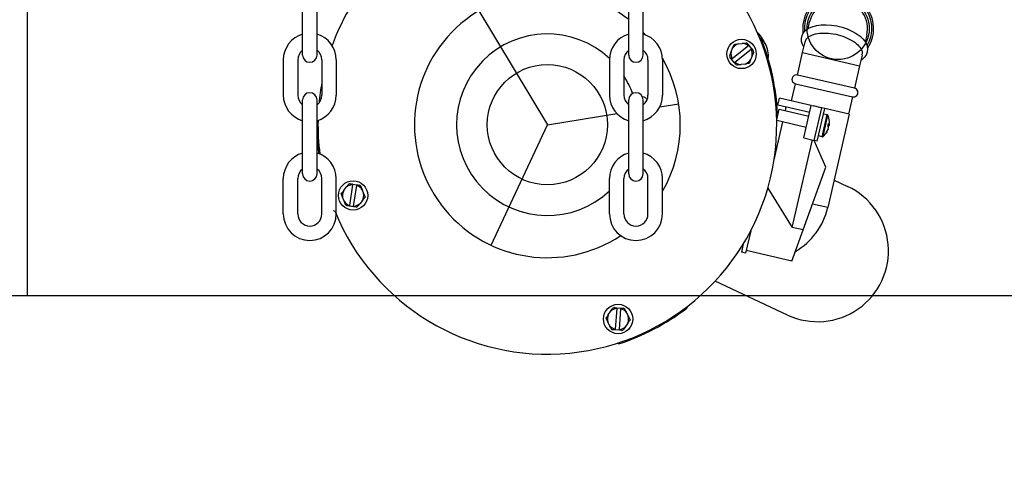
# Model space of a CAD drawing. Header units: inches. Extents: x 170 to 284, y 215 to 248.
# Tile 660 of 1056: x 211.523 to 211.991, y 243.952 to 244.164. Entities that reach past the tile are written whole.
import ezdxf

# ---------------------------------------------------------------- set-up
doc = ezdxf.new("R2010")
doc.units = ezdxf.units.IN
doc.header["$LTSCALE"] = 0.25
doc.header["$MEASUREMENT"] = 0
doc.layers.add('ANNOTATIONS', color=1, linetype='Continuous')
doc.layers.add('LH FRONT OF HOOD', color=7, linetype='Continuous')
doc.styles.add('ARIAL', font='arial.ttf', dxfattribs={"height": 0.09375})
doc.dimstyles.new('STANDARD$0', dxfattribs={"dimtxt": 0.09375, "dimasz": 0.09375, "dimexe": 0.03125, "dimexo": 0.046875, "dimgap": 0.09, "dimtad": 0, "dimtih": 1, "dimtoh": 1, "dimdec": 4, "dimzin": 0, "dimdsep": 46, "dimtxsty": 'ARIAL', "dimcen": 0.09, "dimadec": 0, "dimazin": 0, "dimtfac": 1, "dimtdec": 4, "dimtofl": 0, "dimtmove": 0, "dimatfit": 1, "dimfxl": 1, "dimtolj": 1, "dimtzin": 0, "dimarcsym": 0})

# ---------------------------------------------------------------- blocks, each defined once
blk = doc.blocks.new('*D41')
at = {"layer": 'ANNOTATIONS', "color": 0, "lineweight": -2, "transparency": 16777216}
for p, q in [((211.573486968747, 244.9262927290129), (212.9080140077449, 244.9262927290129)), ((212.8767640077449, 244.8325427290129), (212.8767640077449, 242.5705891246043)), ((212.8767640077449, 239.8737753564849), (212.8767640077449, 242.1357289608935)), ((212.4115944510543, 239.7800253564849), (212.9080140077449, 239.7800253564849))]:
    blk.add_line(p, q, dxfattribs=at)
at = {"layer": 'ANNOTATIONS', "color": 0, "transparency": 16777216}
for points in [[(212.8611390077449, 244.8325427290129), (212.8923890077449, 244.8325427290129), (212.8767640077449, 244.9262927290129)], [(212.8611390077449, 239.8737753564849), (212.8923890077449, 239.8737753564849), (212.8767640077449, 239.7800253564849)]]:
    blk.add_solid(points, dxfattribs=at)
at = {"layer": 'defpoints', "color": 0, "transparency": 16777216}
for p in [(211.526611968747, 244.9262927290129), (212.3647194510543, 239.7800253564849), (212.8767640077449, 239.7800253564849)]:
    blk.add_point(p, dxfattribs=at)
at = {"layer": 'ANNOTATIONS', "color": 0, "transparency": 16777216, "insert": (212.876764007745, 242.3531590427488), "char_height": 0.09375, "attachment_point": 5, "style": 'ARIAL'}
blk.add_mtext('\\A1;TOTAL\\PHEIGHT', dxfattribs=at)

msp = doc.modelspace()

# ---------------------------------------------------------------- hatches: boundary and pattern name
at = {"layer": 'LH FRONT OF HOOD'}
h = msp.add_hatch(dxfattribs=at)
h.set_pattern_fill('ANSI31', color=256, scale=0.34241245, angle=2.8e-322, style=0)
h.set_pattern_definition([(45, (200.7896657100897, 238.187647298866), (-0.03026527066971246, 0.03026527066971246), [])])
edge = h.paths.add_edge_path(flags=0)
edge.add_arc((211.0763061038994, 244.0798696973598), 0.021400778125, 89.9999999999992, 390.52248781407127, ccw=False)
edge.add_line((211.0763061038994, 244.1012704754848), (211.1490687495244, 244.1012704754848))
edge.add_arc((211.1490687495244, 244.5121654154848), 0.4108949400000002, 270, 450.0000000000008)
edge.add_line((211.1490687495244, 244.9230603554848), (210.6654111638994, 244.9230603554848))
edge.add_arc((210.6654111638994, 244.9273405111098), 0.004280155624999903, 180.0000000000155, 269.9999999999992, ccw=False)
edge.add_line((210.6611310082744, 244.9273405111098), (210.6611310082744, 244.9701420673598))
edge.add_arc((210.6654111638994, 244.9701420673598), 0.004280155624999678, 360, 540, ccw=False)
edge.add_line((210.6696913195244, 244.9701420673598), (210.6696913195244, 244.9273405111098))
edge.add_line((210.6696913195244, 244.9273405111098), (210.6664589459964, 244.9273405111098))
edge.add_line((210.6664589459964, 244.9273405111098), (210.6664589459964, 244.9701420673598))
edge.add_arc((210.6654111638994, 244.9701420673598), 0.001047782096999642, 360, 540.0000000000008)
edge.add_line((210.6643633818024, 244.9701420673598), (210.6643633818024, 244.9273405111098))
edge.add_arc((210.6654111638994, 244.9273405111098), 0.001047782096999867, 180, 270)
edge.add_line((210.6654111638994, 244.9262927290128), (211.1490687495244, 244.9262927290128))
edge.add_arc((211.1490687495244, 244.5121654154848), 0.4141273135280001, 269.9999999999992, 450, ccw=False)
edge.add_line((211.1490687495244, 244.0980381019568), (211.0763061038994, 244.0980381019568))
edge.add_arc((211.0763061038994, 244.0798696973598), 0.018168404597, 450.0000000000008, 750.5224878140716)
edge.add_arc((211.0910543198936, 244.08856485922), 0.001047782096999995, 390.5224878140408, 495.0000000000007)
edge.add_line((211.0903134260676, 244.089305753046), (211.0816182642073, 244.0806105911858))
edge.add_line((211.0816182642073, 244.0806105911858), (211.0793326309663, 244.0828962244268))
edge.add_line((211.0793326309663, 244.0828962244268), (211.0880277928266, 244.091591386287))
edge.add_arc((211.0910543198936, 244.08856485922), 0.004280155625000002, 390.522487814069, 495.0000000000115, ccw=False)
h = msp.add_hatch(dxfattribs=at)
h.set_pattern_fill('ANSI31', color=256, scale=0.34241245, style=0)
h.set_pattern_definition([(45, (200.7563139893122, 238.187647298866), (-0.03026527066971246, 0.03026527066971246), [])])
edge = h.paths.add_edge_path(flags=0)
edge.add_line((211.1157170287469, 244.9187801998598), (210.7733045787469, 244.9187801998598))
edge.add_line((210.7733045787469, 244.9187801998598), (210.7733045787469, 244.9230603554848))
edge.add_line((210.7733045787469, 244.9230603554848), (211.1157170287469, 244.9230603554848))
edge.add_arc((211.1157170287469, 244.5121654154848), 0.4108949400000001, 269.9999999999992, 450, ccw=False)
edge.add_line((211.1157170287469, 244.1012704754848), (211.0429543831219, 244.1012704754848))
edge.add_line((211.0429543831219, 244.1012704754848), (211.0429543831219, 244.1055506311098))
edge.add_line((211.0429543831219, 244.1055506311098), (211.1157170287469, 244.1055506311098))
edge.add_arc((211.1157170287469, 244.5121654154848), 0.406614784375, 270, 450.0000000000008)

# ---------------------------------------------------------------- linework, layer by layer
at = {"layer": 'ANNOTATIONS'}
msp.add_line((211.3265710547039, 244.0327879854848), (212.2641700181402, 244.0327879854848), dxfattribs=at)
at = {"layer": 'LH FRONT OF HOOD'}
for p, q in [((211.5266119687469, 244.0327879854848), (211.5266119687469, 244.460524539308)), ((211.6575194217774, 244.1471743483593), (211.6575194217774, 244.1823194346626)), ((211.6644139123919, 244.1471743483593), (211.6644139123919, 244.1823194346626)), ((211.8126788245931, 244.1471743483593), (211.8126788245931, 244.1823194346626)), ((211.8195733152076, 244.1471743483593), (211.8195733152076, 244.1823194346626)), ((211.741396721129, 244.1682569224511), (211.7739696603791, 244.1140464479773)), ((211.8979937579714, 244.1597025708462), (211.8987303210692, 244.1628929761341)), ((211.8646931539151, 244.1524508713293), (211.8666108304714, 244.1527283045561)), ((211.8666108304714, 244.1527283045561), (211.8684895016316, 244.1530000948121)), ((211.8666108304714, 244.1527283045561), (211.8684895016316, 244.1530000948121)), ((211.8749714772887, 244.1553387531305), (211.8756450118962, 244.155024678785)), ((211.8775548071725, 244.1526685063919), (211.8757765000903, 244.1556778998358)), ((211.8953625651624, 244.1483056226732), (211.8965469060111, 244.1534355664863)), ((211.9258741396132, 244.1566263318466), (211.9251498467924, 244.1534890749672)), ((211.8613919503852, 244.1486167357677), (211.8621105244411, 244.1504162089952)), ((211.8696308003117, 244.1515375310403), (211.861842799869, 244.1454019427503)), ((211.8621105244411, 244.1504162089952), (211.8628144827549, 244.1521790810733)), ((211.8621105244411, 244.1504162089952), (211.8628144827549, 244.1521790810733)), ((211.8630952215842, 244.1438122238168), (211.8708832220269, 244.1499478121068)), ((211.8698766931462, 244.1517312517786), (211.8711291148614, 244.1501415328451)), ((211.8929018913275, 244.1376472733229), (211.8953625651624, 244.1483056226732)), ((211.8953625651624, 244.1483056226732), (211.9225063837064, 244.1420389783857)), ((211.6483547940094, 244.1449042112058), (211.6483547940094, 244.1280883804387)), ((211.6552492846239, 244.1449042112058), (211.6552492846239, 244.1280883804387)), ((211.6666840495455, 244.1449042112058), (211.6666840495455, 244.1280883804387)), ((211.67357854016, 244.1449042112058), (211.67357854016, 244.1280883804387)), ((211.803514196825, 244.1449042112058), (211.803514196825, 244.1280883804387)), ((211.8104086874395, 244.1449042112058), (211.8104086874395, 244.1280883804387)), ((211.8218434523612, 244.1449042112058), (211.8218434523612, 244.1280883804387)), ((211.8287379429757, 244.1449042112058), (211.8287379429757, 244.1280883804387)), ((211.8628493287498, 244.1436185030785), (211.8615969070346, 244.1452082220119)), ((211.8706154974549, 244.1449335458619), (211.869911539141, 244.1431706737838)), ((211.8706154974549, 244.1449335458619), (211.869911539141, 244.1431706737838)), ((211.8713340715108, 244.1467330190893), (211.8706154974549, 244.1449335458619)), ((211.9236900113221, 244.1471658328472), (211.9225063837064, 244.1420389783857)), ((211.8661151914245, 244.142621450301), (211.8642365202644, 244.1423496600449)), ((211.8661151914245, 244.142621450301), (211.8642365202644, 244.1423496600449)), ((211.8680328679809, 244.1428988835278), (211.8661151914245, 244.142621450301)), ((211.9225063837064, 244.1420389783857), (211.9200457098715, 244.1313806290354)), ((211.9200457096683, 244.1313806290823), (211.8929018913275, 244.1376472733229)), ((211.8900664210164, 244.1253655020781), (211.8919534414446, 244.1335390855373)), ((211.8919534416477, 244.1335390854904), (211.9190972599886, 244.1272724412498)), ((211.6575194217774, 244.0906731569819), (211.6575194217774, 244.1258182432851)), ((211.6644139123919, 244.0906731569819), (211.6644139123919, 244.1258182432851)), ((211.8126788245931, 244.0906731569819), (211.8126788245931, 244.1258182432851)), ((211.8195733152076, 244.0906731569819), (211.8195733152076, 244.1258182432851)), ((211.8836532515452, 244.1233843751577), (211.8844120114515, 244.1266709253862)), ((211.8995301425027, 244.1231806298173), (211.8844120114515, 244.1266709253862)), ((211.9190972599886, 244.1272724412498), (211.9172102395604, 244.1190988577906)), ((211.8274397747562, 244.1225152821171), (211.8364347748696, 244.1239399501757)), ((211.8830623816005, 244.1163267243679), (211.8842370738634, 244.1214148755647)), ((211.8987713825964, 244.1198940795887), (211.8836532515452, 244.1233843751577)), ((211.8842370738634, 244.1214148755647), (211.8983692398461, 244.1181522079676)), ((211.8871949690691, 244.1207319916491), (211.8875971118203, 244.1224738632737)), ((211.8959639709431, 244.1077338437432), (211.8995301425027, 244.1231806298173)), ((211.8995301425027, 244.1231806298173), (211.9005695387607, 244.1229406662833)), ((211.9036374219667, 244.122228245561), (211.9005695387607, 244.1229406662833)), ((211.9036383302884, 244.1222321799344), (211.9005695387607, 244.1229406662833)), ((211.9008937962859, 244.1065957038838), (211.9044590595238, 244.1220385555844)), ((211.9023727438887, 244.1062542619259), (211.9059389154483, 244.121701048)), ((211.9036374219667, 244.122228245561), (211.9036383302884, 244.1222321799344)), ((211.9044590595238, 244.1220385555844), (211.9036374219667, 244.122228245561)), ((211.9044599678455, 244.1220424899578), (211.9036383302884, 244.1222321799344)), ((211.9044591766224, 244.122039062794), (211.9044599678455, 244.1220424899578)), ((211.9059389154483, 244.121701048), (211.9044599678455, 244.1220424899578)), ((211.9176061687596, 244.1190074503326), (211.9059389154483, 244.121701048)), ((211.7739696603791, 244.1140464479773), (211.8070882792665, 244.1192919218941)), ((211.881810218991, 244.0974080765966), (211.8859506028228, 244.1153420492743)), ((211.8834616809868, 244.119393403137), (211.882999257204, 244.1184017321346)), ((211.8971248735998, 244.1127622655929), (211.8830685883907, 244.116007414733)), ((211.9046539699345, 244.1082892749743), (211.9070971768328, 244.1188719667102)), ((211.9050986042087, 244.1083994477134), (211.9074485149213, 244.1185780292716)), ((211.9053774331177, 244.1192690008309), (211.9070971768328, 244.1188719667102)), ((211.9176061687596, 244.1190074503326), (211.9073629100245, 244.0746390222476)), ((211.7472416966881, 244.0567281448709), (211.7739696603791, 244.1140464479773)), ((211.9079919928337, 244.1135879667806), (211.9075016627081, 244.1136695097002)), ((211.9075832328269, 244.1139964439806), (211.9080727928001, 244.1139379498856)), ((211.9076594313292, 244.1123082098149), (211.907693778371, 244.1122962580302)), ((211.6644776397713, 244.1086994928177), (211.6649400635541, 244.1096911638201)), ((211.890473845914, 244.0652105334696), (211.9000721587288, 244.1067853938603)), ((211.8959639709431, 244.1077338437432), (211.9008937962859, 244.1065957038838)), ((211.9023727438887, 244.1062542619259), (211.9008937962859, 244.1065957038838)), ((211.906441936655, 244.0938911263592), (211.9008937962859, 244.1065957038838)), ((211.9046539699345, 244.1082892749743), (211.9029342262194, 244.108686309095)), ((211.882358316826, 244.1014638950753), (211.8831273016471, 244.1031129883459)), ((211.8822742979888, 244.1007601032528), (211.8825539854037, 244.1006296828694)), ((211.8956428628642, 244.0640171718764), (211.906441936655, 244.0938911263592)), ((211.6483547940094, 244.0715871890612), (211.6483547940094, 244.0884030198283)), ((211.6552492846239, 244.0715871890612), (211.6552492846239, 244.0884030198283)), ((211.6666840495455, 244.0715871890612), (211.6666840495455, 244.0884030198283)), ((211.67357854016, 244.0715871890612), (211.67357854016, 244.0884030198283)), ((211.803514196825, 244.0715871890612), (211.803514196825, 244.0884030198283)), ((211.8104086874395, 244.0715871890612), (211.8104086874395, 244.0884030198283)), ((211.8218434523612, 244.0715871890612), (211.8218434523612, 244.0884030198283)), ((211.8287379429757, 244.0715871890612), (211.8287379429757, 244.0884030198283)), ((211.9103688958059, 244.087659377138), (211.9167704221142, 244.0846742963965)), ((211.6770917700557, 244.0827605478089), (211.678301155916, 244.0842744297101)), ((211.678301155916, 244.0842744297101), (211.6794859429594, 244.0857575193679)), ((211.678301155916, 244.0842744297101), (211.6794859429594, 244.0857575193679)), ((211.6813188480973, 244.0854709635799), (211.6798328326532, 244.0756684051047)), ((211.6813657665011, 244.0857804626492), (211.6833667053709, 244.0854771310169)), ((211.6818337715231, 244.0753650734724), (211.6833197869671, 244.0851676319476)), ((211.6858472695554, 244.0831304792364), (211.68655363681, 244.0813261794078)), ((211.878825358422, 244.0838520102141), (211.890473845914, 244.0652105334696)), ((211.6765989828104, 244.0795098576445), (211.6759069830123, 244.081277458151)), ((211.6765989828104, 244.0795098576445), (211.6759069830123, 244.081277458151)), ((211.677305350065, 244.0777055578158), (211.6765989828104, 244.0795098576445)), ((211.6860608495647, 244.0780754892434), (211.6848514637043, 244.0765616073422)), ((211.68655363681, 244.0813261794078), (211.6872456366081, 244.0795585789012)), ((211.68655363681, 244.0813261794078), (211.6872456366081, 244.0795585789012)), ((211.6729678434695, 244.0727541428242), (211.672294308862, 244.0730682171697)), ((211.6817868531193, 244.0750555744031), (211.6797859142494, 244.0753589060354)), ((211.6848514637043, 244.0765616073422), (211.6836666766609, 244.0750785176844)), ((211.6848514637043, 244.0765616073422), (211.6836666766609, 244.0750785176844)), ((211.9073629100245, 244.0746390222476), (211.9000895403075, 244.0763182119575)), ((211.8902722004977, 244.0491600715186), (211.8956428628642, 244.0640171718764)), ((211.8956428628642, 244.0640171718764), (211.890473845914, 244.0652105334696)), ((211.8707095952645, 244.0635706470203), (211.8682753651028, 244.0530268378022)), ((211.8671940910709, 244.0573399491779), (211.8663034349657, 244.053482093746)), ((211.867062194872, 244.0567686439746), (211.8668713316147, 244.0568127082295)), ((211.8682753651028, 244.0530268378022), (211.8663034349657, 244.053482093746)), ((211.8902722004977, 244.0491600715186), (211.86854093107, 244.0541771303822)), ((211.8882605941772, 244.023534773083), (211.8537644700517, 244.0396205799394)), ((210.9254630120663, 244.0327879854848), (211.5266119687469, 244.0327879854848)), ((211.8040315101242, 244.0252416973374), (211.8050967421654, 244.0268128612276)), ((211.8040315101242, 244.0252416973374), (211.8050967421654, 244.0268128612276)), ((211.8069464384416, 244.0266704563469), (211.806231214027, 244.0167817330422)), ((211.8069690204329, 244.0269826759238), (211.808987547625, 244.0268366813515)), ((211.808249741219, 244.0166357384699), (211.8089649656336, 244.0265244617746)), ((211.8407161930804, 244.0277254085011), (211.8402537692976, 244.0267337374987)), ((211.8027069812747, 244.0203586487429), (211.801878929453, 244.0220667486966)), ((211.8027069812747, 244.0203586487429), (211.801878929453, 244.0220667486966)), ((211.8029441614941, 244.0236379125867), (211.8040315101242, 244.0252416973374)), ((211.8116439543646, 244.0246911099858), (211.8124891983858, 244.022947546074)), ((211.8124891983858, 244.022947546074), (211.8133172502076, 244.0212394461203)), ((211.8124891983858, 244.022947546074), (211.8133172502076, 244.0212394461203)), ((211.803552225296, 244.0186150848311), (211.8027069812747, 244.0203586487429)), ((211.8111646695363, 244.0180644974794), (211.8100994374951, 244.0164933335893)), ((211.8111646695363, 244.0180644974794), (211.8100994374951, 244.0164933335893)), ((211.8122520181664, 244.0196682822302), (211.8111646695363, 244.0180644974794)), ((211.8082271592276, 244.0163235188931), (211.8062086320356, 244.0164695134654)), ((211.8079341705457, 244.0098183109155), (211.8072606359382, 244.010132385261))]:
    msp.add_line(p, q, dxfattribs=at)
at = {"layer": 'LH FRONT OF HOOD', "flags": 128}
for points in [[(211.8959801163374, 244.1509805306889), (211.8953387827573, 244.1521043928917), (211.8948860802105, 244.1535737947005), (211.8948099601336, 244.155015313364), (211.8951451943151, 244.1565120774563), (211.8958591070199, 244.1578236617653), (211.8968959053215, 244.1589398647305), (211.8982606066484, 244.1598833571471), (211.8999720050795, 244.1606456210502), (211.9020010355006, 244.1611920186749), (211.9042620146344, 244.1614959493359), (211.9066724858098, 244.1615557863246), (211.9091707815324, 244.1613802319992), (211.9116980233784, 244.1609799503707), (211.9141950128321, 244.1603674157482), (211.9166024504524, 244.1595572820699), (211.9188616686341, 244.1585664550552), (211.9209199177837, 244.1574110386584), (211.9227286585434, 244.1561037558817), (211.9242404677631, 244.1546503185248), (211.9253979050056, 244.1530512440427), (211.9260426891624, 244.1515887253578), (211.9261786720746, 244.1510806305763), (211.9261786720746, 244.1510806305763), (211.9263144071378, 244.1500891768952), (211.9261686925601, 244.1485324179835), (211.925613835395, 244.1471367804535), (211.9247176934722, 244.1459376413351), (211.9235012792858, 244.1449187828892), (211.9231239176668, 244.144713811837)], [(211.9080366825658, 244.1139422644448), (211.9080296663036, 244.1138775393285), (211.9079919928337, 244.1135879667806)]]:
    msp.add_lwpolyline(points, dxfattribs=at)
at = {"layer": 'LH FRONT OF HOOD'}
for centre, radius in [((211.9123022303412, 244.1597596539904), 0.01475687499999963), ((211.866363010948, 244.1476748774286), 0.006982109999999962), ((211.7739696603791, 244.1140464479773), 0.02856931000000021), ((211.6815763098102, 244.0804180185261), 0.006982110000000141), ((211.8075980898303, 244.0216530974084), 0.006982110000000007)]:
    msp.add_circle(centre, radius, dxfattribs=at)
for centre, radius, start, end in [((211.1157170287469, 244.5121654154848), 0.4141273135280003, 270, 90), ((211.1157170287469, 244.5121654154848), 0.4108949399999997, 270, 90), ((211.7739696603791, 244.1140464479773), 0.1091165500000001, 69.22183851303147, 159.7939425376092), ((211.7739696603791, 244.1140464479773), 0.1091165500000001, 202.2360865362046, 62.29293346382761), ((211.7739696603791, 244.1140464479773), 0.06324374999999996, 52.26117319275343, 303.4673760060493), ((211.9123022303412, 244.1597596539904), 0.01686500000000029, 326.5430610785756, 187.3181416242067), ((211.9123022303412, 244.1597596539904), 0.01603703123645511, 329.5871527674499, 184.9791775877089), ((211.9123022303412, 244.1597596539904), 0.01392890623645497, 346.9999999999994, 166.9999999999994), ((211.7739696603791, 244.1140464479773), 0.06324374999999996, 42.35501985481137, 43.85647470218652), ((211.8685167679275, 244.1513879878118), 0.008432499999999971, 30.57963805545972, 50.39100504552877), ((211.6609666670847, 244.1449042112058), 0.012611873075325, 105.8627163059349, 180), ((211.6609666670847, 244.1449042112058), 0.012611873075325, 0, 74.13728369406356), ((211.7739696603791, 244.1140464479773), 0.04317440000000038, 46.79193798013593, 313.1811169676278), ((211.8161260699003, 244.1449042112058), 0.012611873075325, 105.8627163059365, 180), ((211.8161260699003, 244.1449042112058), 0.012611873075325, 0, 74.13728369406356), ((211.866363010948, 244.1476748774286), 0.005059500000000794, 49.76891374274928, 87.19247030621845), ((211.866363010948, 244.1476748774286), 0.005734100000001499, 61.43452776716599, 68.23195470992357), ((211.7739696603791, 244.1140464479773), 0.1096225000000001, 2.795772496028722, 21.95092019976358), ((211.8676815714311, 244.1468342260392), 0.01146820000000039, 352.2634965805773, 30.57963805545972), ((211.6609666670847, 244.1449042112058), 0.005717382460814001, 127.0808355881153, 180), ((211.6609666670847, 244.1449042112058), 0.005717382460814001, 0, 52.91916441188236), ((211.8161260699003, 244.1449042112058), 0.005717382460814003, 127.0808355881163, 180), ((211.8161260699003, 244.1449042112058), 0.005717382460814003, 0, 52.91916441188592), ((211.866363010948, 244.1476748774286), 0.005059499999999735, 169.2714391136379, 206.694995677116), ((211.866363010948, 244.1476748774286), 0.005059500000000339, 109.2714391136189, 147.1924703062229), ((211.866363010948, 244.1476748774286), 0.00505950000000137, 349.2714391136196, 26.69499567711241), ((211.866363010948, 244.1476748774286), 0.005734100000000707, 8.231954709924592, 15.02938165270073), ((211.6609666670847, 244.1471743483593), 0.003447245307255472, 180, 0), ((211.8161260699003, 244.1471743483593), 0.003447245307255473, 180, 0), ((211.7739696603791, 244.1140464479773), 0.06324374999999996, 329.99563082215, 30.05194613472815), ((211.866363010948, 244.1476748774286), 0.005734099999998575, 188.2319547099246, 195.029381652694), ((211.866363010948, 244.1476748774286), 0.00505950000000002, 229.7689137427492, 267.1924703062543), ((211.866363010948, 244.1476748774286), 0.00505950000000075, 289.2714391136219, 327.1924703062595), ((211.866363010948, 244.1476748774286), 0.005734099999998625, 241.4345277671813, 248.231954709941), ((211.7739696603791, 244.1140464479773), 0.1091165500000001, 169.4891357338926, 174.5480787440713), ((211.7739696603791, 244.1140464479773), 0.04317440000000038, 20.07848982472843, 32.4354601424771), ((211.892427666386, 244.1355931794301), 0.002108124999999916, 77.00000000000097, 257.000000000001), ((211.6609666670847, 244.1258182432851), 0.003447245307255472, 0, 180), ((211.8161260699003, 244.1258182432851), 0.003447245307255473, 0, 180), ((211.91957148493, 244.1293265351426), 0.002108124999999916, 257.000000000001, 77.00000000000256), ((211.6609666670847, 244.1280883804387), 0.012611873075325, 180, 254.1372836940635), ((211.6609666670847, 244.1280883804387), 0.005717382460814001, 180, 232.9191644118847), ((211.6609666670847, 244.1280883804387), 0.012611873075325, 285.8627163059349, 0), ((211.6609666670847, 244.1280883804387), 0.005717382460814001, 307.0808355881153, 0), ((211.8161260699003, 244.1280883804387), 0.012611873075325, 180, 254.1372836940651), ((211.8161260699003, 244.1280883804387), 0.005717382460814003, 180, 232.9191644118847), ((211.8161260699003, 244.1280883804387), 0.012611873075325, 285.8627163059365, 0), ((211.8161260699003, 244.1280883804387), 0.005717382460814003, 307.0808355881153, 0), ((211.7739696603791, 244.1140464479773), 0.1091165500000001, 178.9234710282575, 187.3580668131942), ((211.9069833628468, 244.1183789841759), 0.000505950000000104, 23.1667612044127, 76.99999999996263), ((211.8993114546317, 244.1150960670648), 0.008850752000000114, 3.543927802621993, 23.16676120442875), ((211.8999593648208, 244.1151369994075), 0.008201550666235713, 351.5933466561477, 3.53830904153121), ((211.8993114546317, 244.1150960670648), 0.008850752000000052, 310.8332387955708, 330.4560721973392), ((211.8998822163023, 244.1147726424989), 0.008194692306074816, 326.1701168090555, 342.4105898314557), ((211.9060237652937, 244.1105363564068), 0.0007412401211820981, 333.9141349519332, 0.08586504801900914), ((211.89973143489, 244.1152008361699), 0.00843908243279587, 326.4549868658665, 342.3795522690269), ((211.8978213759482, 244.116255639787), 0.01001987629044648, 343.4558567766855, 350.5441432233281), ((211.9063695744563, 244.1124576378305), 0.001417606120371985, 7.645501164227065, 41.7957612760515), ((211.9069900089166, 244.1142090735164), 0.001178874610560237, 299.9383484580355, 328.2061800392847), ((211.9069704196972, 244.113770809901), 0.001114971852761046, 8.621427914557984, 48.78176542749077), ((211.7739696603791, 244.1140464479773), 0.1096225, 182.7957724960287, 187.215478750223), ((211.9047677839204, 244.1087822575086), 0.0005059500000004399, 257.000000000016, 310.8332387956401), ((211.6609666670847, 244.0884030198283), 0.012611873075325, 105.8627163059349, 180), ((211.6609666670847, 244.0884030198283), 0.012611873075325, 0, 74.13728369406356), ((211.8161260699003, 244.0884030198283), 0.012611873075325, 105.8627163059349, 180), ((211.8161260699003, 244.0884030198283), 0.012611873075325, 0, 74.13728369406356), ((211.6609666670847, 244.0884030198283), 0.005717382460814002, 127.0808355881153, 180), ((211.6609666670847, 244.0884030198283), 0.005717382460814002, 0, 52.91916441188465), ((211.8161260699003, 244.0884030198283), 0.005717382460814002, 127.0808355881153, 180), ((211.8161260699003, 244.0884030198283), 0.005717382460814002, 0, 52.91916441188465), ((211.6609666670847, 244.0906731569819), 0.003447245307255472, 180, 0), ((211.8161260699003, 244.0906731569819), 0.003447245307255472, 180, 0), ((211.6815763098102, 244.0804180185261), 0.005059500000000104, 152.4193834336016, 190.3404146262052), ((211.6815763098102, 244.0804180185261), 0.005059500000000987, 92.91685806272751, 130.3404146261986), ((211.6815763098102, 244.0804180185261), 0.005734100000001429, 104.5824720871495, 111.3798990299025), ((211.6815763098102, 244.0804180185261), 0.005059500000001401, 32.41938343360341, 69.84293999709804), ((211.6815763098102, 244.0804180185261), 0.00573410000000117, 51.37989902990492, 58.17732597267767), ((211.9025155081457, 244.0541045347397), 0.03373000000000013, 244.9999999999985, 65.00000000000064), ((211.6815763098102, 244.0804180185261), 0.005059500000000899, 332.4193834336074, 10.34041462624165), ((211.6815763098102, 244.0804180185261), 0.005059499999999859, 212.4193834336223, 249.8429399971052), ((211.6815763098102, 244.0804180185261), 0.005734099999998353, 231.379899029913, 238.1773259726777), ((211.6815763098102, 244.0804180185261), 0.00505949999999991, 272.9168580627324, 310.340414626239), ((211.6815763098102, 244.0804180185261), 0.005734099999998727, 284.5824720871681, 291.3798990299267), ((211.875729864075, 244.0819420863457), 0.03246512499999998, 299.991291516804, 346.9999999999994), ((211.6609666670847, 244.0715871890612), 0.012611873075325, 180, 0), ((211.6609666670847, 244.0715871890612), 0.005717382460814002, 180, 0), ((211.8161260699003, 244.0715871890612), 0.012611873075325, 180, 0), ((211.8161260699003, 244.0715871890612), 0.005717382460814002, 180, 0), ((211.8075980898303, 244.0216530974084), 0.005059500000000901, 97.40011496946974, 134.8236715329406), ((211.8075980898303, 244.0216530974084), 0.005734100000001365, 109.0657289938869, 115.8631559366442), ((211.7739696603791, 244.1140464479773), 0.1096225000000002, 288.0490798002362, 307.2042275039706), ((211.8075980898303, 244.0216530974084), 0.00505950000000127, 36.90264034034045, 74.32619690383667), ((211.8075980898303, 244.0216530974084), 0.005734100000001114, 55.86315593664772, 62.66058287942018), ((211.8075980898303, 244.0216530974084), 0.005059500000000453, 156.9026403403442, 194.8236715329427), ((211.8075980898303, 244.0216530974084), 0.005059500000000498, 336.9026403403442, 14.82367153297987), ((211.8075980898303, 244.0216530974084), 0.005059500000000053, 216.9026403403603, 254.3261969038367), ((211.8075980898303, 244.0216530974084), 0.005734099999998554, 235.86315593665, 242.6605828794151), ((211.8075980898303, 244.0216530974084), 0.005059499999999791, 277.4001149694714, 314.8236715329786), ((211.8075980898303, 244.0216530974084), 0.005734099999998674, 289.0657289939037, 295.8631559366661)]:
    msp.add_arc(centre, radius, start, end, dxfattribs=at)
at = {"layer": 'LH FRONT OF HOOD', "extrusion": (-3.491483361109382e-15, 0, -1)}
msp.add_arc((-211.819038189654, 244.1249461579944), 0.002471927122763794, 93.33001817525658, 160.0245602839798, dxfattribs=at)
at = {"layer": 'LH FRONT OF HOOD'}
for points, knots in [([(211.8966625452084, 244.1533191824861), (211.8968328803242, 244.1539314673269), (211.8972099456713, 244.1552868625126), (211.8996443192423, 244.1567665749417), (211.9032464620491, 244.1576375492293), (211.9076546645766, 244.1576677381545), (211.912320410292, 244.1568765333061), (211.9167331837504, 244.1553538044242), (211.92041991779, 244.1532665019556), (211.9228851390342, 244.1508667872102), (211.9239926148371, 244.148698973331), (211.923621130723, 244.1475551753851), (211.9234842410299, 244.147133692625)], [0, 0, 0, 0, 0.08875667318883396, 0.1964777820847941, 0.3030193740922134, 0.4090389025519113, 0.5148132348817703, 0.6204914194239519, 0.7261807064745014, 0.8319923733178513, 0.9380901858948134, 1, 1, 1, 1]), ([(211.8691048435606, 244.1527109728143), (211.8691602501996, 244.1526406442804), (211.869415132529, 244.1523171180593), (211.8696740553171, 244.1519884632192), (211.8698766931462, 244.1517312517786)], [0, 0, 0, 0, 0.2173812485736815, 1, 1, 1, 1]), ([(211.8691048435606, 244.1527109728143), (211.8691602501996, 244.1526406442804), (211.869415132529, 244.1523171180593), (211.8696740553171, 244.1519884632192), (211.8698766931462, 244.1517312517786)], [0, 0, 0, 0, 0.2173812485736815, 1, 1, 1, 1]), ([(211.8606879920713, 244.1468538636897), (211.8607028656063, 244.1468911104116), (211.8609331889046, 244.1474678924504), (211.8611702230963, 244.1480614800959), (211.8613919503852, 244.1486167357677)], [0, 0, 0, 0, 0.06457677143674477, 0.9999999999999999, 0.9999999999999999, 0.9999999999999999, 0.9999999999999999]), ([(211.8606879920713, 244.1468538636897), (211.8607028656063, 244.1468911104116), (211.8609331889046, 244.1474678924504), (211.8611702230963, 244.1480614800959), (211.8613919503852, 244.1486167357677)], [0, 0, 0, 0, 0.06457677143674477, 0.9999999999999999, 0.9999999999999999, 0.9999999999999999, 0.9999999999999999]), ([(211.8628144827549, 244.1521790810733), (211.8629272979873, 244.152195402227), (211.8635428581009, 244.1522844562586), (211.86417602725, 244.1523760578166), (211.8646931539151, 244.1524508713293)], [0, 0, 0, 0, 0.1832724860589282, 1, 1, 1, 1]), ([(211.8628144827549, 244.1521790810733), (211.8629272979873, 244.152195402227), (211.8635428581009, 244.1522844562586), (211.86417602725, 244.1523760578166), (211.8646931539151, 244.1524508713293)], [0, 0, 0, 0, 0.1832724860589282, 1, 1, 1, 1]), ([(211.8698766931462, 244.1517312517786), (211.8698303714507, 244.1516947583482), (211.8697484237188, 244.1516301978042), (211.8696664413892, 244.1515656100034), (211.8696308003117, 244.1515375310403)], [0, 0, 0, 0, 0.5652590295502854, 1, 1, 1, 1]), ([(211.8698766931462, 244.1517312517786), (211.8698303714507, 244.1516947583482), (211.8697484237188, 244.1516301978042), (211.8696664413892, 244.1515656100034), (211.8696308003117, 244.1515375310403)], [0, 0, 0, 0, 0.5652590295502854, 1, 1, 1, 1]), ([(211.8708832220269, 244.1499478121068), (211.8709188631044, 244.14997589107), (211.871000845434, 244.1500404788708), (211.871082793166, 244.1501050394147), (211.8711291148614, 244.1501415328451)], [0, 0, 0, 0, 0.4347409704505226, 1, 1, 1, 1]), ([(211.8708832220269, 244.1499478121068), (211.8709188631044, 244.14997589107), (211.871000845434, 244.1500404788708), (211.871082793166, 244.1501050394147), (211.8711291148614, 244.1501415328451)], [0, 0, 0, 0, 0.4347409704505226, 1, 1, 1, 1]), ([(211.8711291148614, 244.1501415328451), (211.871139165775, 244.1501287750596), (211.8713986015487, 244.1497994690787), (211.8716547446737, 244.1494743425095), (211.871900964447, 244.1491618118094)], [0, 0, 0, 0, 0.03874143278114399, 1, 1, 1, 1]), ([(211.8711291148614, 244.1501415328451), (211.871139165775, 244.1501287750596), (211.8713986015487, 244.1497994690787), (211.8716547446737, 244.1494743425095), (211.871900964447, 244.1491618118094)], [0, 0, 0, 0, 0.03874143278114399, 1, 1, 1, 1]), ([(211.8720380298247, 244.1484958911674), (211.8720231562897, 244.1484586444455), (211.8717928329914, 244.1478818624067), (211.8715557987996, 244.1472882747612), (211.8713340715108, 244.1467330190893)], [0, 0, 0, 0, 0.0645767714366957, 0.9999999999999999, 0.9999999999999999, 0.9999999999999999, 0.9999999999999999]), ([(211.8720380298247, 244.1484958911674), (211.8720231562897, 244.1484586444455), (211.8717928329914, 244.1478818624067), (211.8715557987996, 244.1472882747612), (211.8713340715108, 244.1467330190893)], [0, 0, 0, 0, 0.0645767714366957, 0.9999999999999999, 0.9999999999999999, 0.9999999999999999, 0.9999999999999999]), ([(211.8615969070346, 244.1452082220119), (211.8613942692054, 244.1454654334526), (211.8611353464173, 244.1457940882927), (211.860880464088, 244.1461176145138), (211.860825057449, 244.1461879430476)], [0, 0, 0, 0, 0.7826187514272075, 1, 1, 1, 1]), ([(211.8615969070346, 244.1452082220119), (211.8613942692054, 244.1454654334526), (211.8611353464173, 244.1457940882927), (211.860880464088, 244.1461176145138), (211.860825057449, 244.1461879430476)], [0, 0, 0, 0, 0.7826187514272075, 1, 1, 1, 1]), ([(211.861842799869, 244.1454019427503), (211.8618071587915, 244.1453738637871), (211.861725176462, 244.1453092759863), (211.86164322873, 244.1452447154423), (211.8615969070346, 244.1452082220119)], [0, 0, 0, 0, 0.4347409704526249, 1, 1, 1, 1]), ([(211.861842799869, 244.1454019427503), (211.8618071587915, 244.1453738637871), (211.861725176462, 244.1453092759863), (211.86164322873, 244.1452447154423), (211.8615969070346, 244.1452082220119)], [0, 0, 0, 0, 0.4347409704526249, 1, 1, 1, 1]), ([(211.8628493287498, 244.1436185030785), (211.8628956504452, 244.1436549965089), (211.8629775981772, 244.1437195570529), (211.8630595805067, 244.1437841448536), (211.8630952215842, 244.1438122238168)], [0, 0, 0, 0, 0.5652590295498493, 1, 1, 1, 1]), ([(211.8628493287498, 244.1436185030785), (211.8628956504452, 244.1436549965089), (211.8629775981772, 244.1437195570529), (211.8630595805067, 244.1437841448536), (211.8630952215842, 244.1438122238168)], [0, 0, 0, 0, 0.5652590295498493, 1, 1, 1, 1]), ([(211.8636211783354, 244.1426387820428), (211.863374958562, 244.1429513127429), (211.8631188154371, 244.143276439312), (211.8628593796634, 244.143605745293), (211.8628493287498, 244.1436185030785)], [0, 0, 0, 0, 0.9612585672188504, 1, 1, 1, 1]), ([(211.8636211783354, 244.1426387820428), (211.863374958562, 244.1429513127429), (211.8631188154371, 244.143276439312), (211.8628593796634, 244.143605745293), (211.8628493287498, 244.1436185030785)], [0, 0, 0, 0, 0.9612585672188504, 1, 1, 1, 1]), ([(211.869911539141, 244.1431706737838), (211.8697987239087, 244.1431543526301), (211.8691831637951, 244.1430652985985), (211.8685499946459, 244.1429736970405), (211.8680328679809, 244.1428988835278)], [0, 0, 0, 0, 0.1832724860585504, 1, 1, 1, 1]), ([(211.869911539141, 244.1431706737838), (211.8697987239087, 244.1431543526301), (211.8691831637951, 244.1430652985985), (211.8685499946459, 244.1429736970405), (211.8680328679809, 244.1428988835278)], [0, 0, 0, 0, 0.1832724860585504, 1, 1, 1, 1]), ([(211.6759069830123, 244.081277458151), (211.6759781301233, 244.0813665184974), (211.6763663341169, 244.0818524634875), (211.6767656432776, 244.0823523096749), (211.6770917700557, 244.0827605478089)], [0, 0, 0, 0, 0.1832724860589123, 1, 1, 1, 1]), ([(211.6759069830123, 244.081277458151), (211.6759781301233, 244.0813665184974), (211.6763663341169, 244.0818524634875), (211.6767656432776, 244.0823523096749), (211.6770917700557, 244.0827605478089)], [0, 0, 0, 0, 0.1832724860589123, 1, 1, 1, 1]), ([(211.6801326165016, 244.0859674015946), (211.6802211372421, 244.0859539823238), (211.6806283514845, 244.0858922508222), (211.6810420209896, 244.0858295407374), (211.6813657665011, 244.0857804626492)], [0, 0, 0, 0, 0.2173812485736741, 1, 1, 1, 1]), ([(211.6801326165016, 244.0859674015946), (211.6802211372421, 244.0859539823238), (211.6806283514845, 244.0858922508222), (211.6810420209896, 244.0858295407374), (211.6813657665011, 244.0857804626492)], [0, 0, 0, 0, 0.2173812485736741, 1, 1, 1, 1]), ([(211.6813657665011, 244.0857804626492), (211.6813569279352, 244.0857221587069), (211.6813412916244, 244.0856190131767), (211.6813256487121, 244.0855158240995), (211.6813188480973, 244.0854709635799)], [0, 0, 0, 0, 0.5652590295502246, 1, 1, 1, 1]), ([(211.6813657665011, 244.0857804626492), (211.6813569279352, 244.0857221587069), (211.6813412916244, 244.0856190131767), (211.6813256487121, 244.0855158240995), (211.6813188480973, 244.0854709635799)], [0, 0, 0, 0, 0.5652590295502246, 1, 1, 1, 1]), ([(211.6833197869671, 244.0851676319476), (211.683326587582, 244.0852124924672), (211.6833422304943, 244.0853156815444), (211.6833578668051, 244.0854188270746), (211.6833667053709, 244.0854771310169)], [0, 0, 0, 0, 0.4347409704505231, 1, 1, 1, 1]), ([(211.6833197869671, 244.0851676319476), (211.683326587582, 244.0852124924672), (211.6833422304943, 244.0853156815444), (211.6833578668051, 244.0854188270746), (211.6833667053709, 244.0854771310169)], [0, 0, 0, 0, 0.4347409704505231, 1, 1, 1, 1]), ([(211.6833667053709, 244.0854771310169), (211.6833827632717, 244.085474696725), (211.6837972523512, 244.0854118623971), (211.6842064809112, 244.0853498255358), (211.6845998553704, 244.0852901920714)], [0, 0, 0, 0, 0.03874143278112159, 0.9999999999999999, 0.9999999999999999, 0.9999999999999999, 0.9999999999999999]), ([(211.6833667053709, 244.0854771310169), (211.6833827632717, 244.085474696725), (211.6837972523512, 244.0854118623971), (211.6842064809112, 244.0853498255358), (211.6845998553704, 244.0852901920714)], [0, 0, 0, 0, 0.03874143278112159, 0.9999999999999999, 0.9999999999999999, 0.9999999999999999, 0.9999999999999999]), ([(211.6851552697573, 244.084898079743), (211.6851698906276, 244.0848607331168), (211.685396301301, 244.0842824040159), (211.6856293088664, 244.0836872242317), (211.6858472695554, 244.0831304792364)], [0, 0, 0, 0, 0.06457677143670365, 1, 1, 1, 1]), ([(211.6851552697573, 244.084898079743), (211.6851698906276, 244.0848607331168), (211.685396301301, 244.0842824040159), (211.6856293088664, 244.0836872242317), (211.6858472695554, 244.0831304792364)], [0, 0, 0, 0, 0.06457677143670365, 1, 1, 1, 1]), ([(211.6872456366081, 244.0795585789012), (211.6871744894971, 244.0794695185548), (211.6867862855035, 244.0789835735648), (211.6863869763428, 244.0784837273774), (211.6860608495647, 244.0780754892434)], [0, 0, 0, 0, 0.1832724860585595, 0.9999999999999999, 0.9999999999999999, 0.9999999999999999, 0.9999999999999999]), ([(211.6872456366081, 244.0795585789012), (211.6871744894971, 244.0794695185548), (211.6867862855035, 244.0789835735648), (211.6863869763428, 244.0784837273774), (211.6860608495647, 244.0780754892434)], [0, 0, 0, 0, 0.1832724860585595, 0.9999999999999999, 0.9999999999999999, 0.9999999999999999, 0.9999999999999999]), ([(211.6779973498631, 244.0759379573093), (211.6779827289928, 244.0759753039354), (211.6777563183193, 244.0765536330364), (211.677523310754, 244.0771488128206), (211.677305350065, 244.0777055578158)], [0, 0, 0, 0, 0.06457677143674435, 0.9999999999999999, 0.9999999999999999, 0.9999999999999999, 0.9999999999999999]), ([(211.6779973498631, 244.0759379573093), (211.6779827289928, 244.0759753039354), (211.6777563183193, 244.0765536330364), (211.677523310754, 244.0771488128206), (211.677305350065, 244.0777055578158)], [0, 0, 0, 0, 0.06457677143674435, 0.9999999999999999, 0.9999999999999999, 0.9999999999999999, 0.9999999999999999]), ([(211.6797859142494, 244.0753589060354), (211.6794621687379, 244.0754079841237), (211.6790484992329, 244.0754706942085), (211.6786412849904, 244.07553242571), (211.67855276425, 244.0755458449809)], [0, 0, 0, 0, 0.7826187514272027, 1, 1, 1, 1]), ([(211.6797859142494, 244.0753589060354), (211.6794621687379, 244.0754079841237), (211.6790484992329, 244.0754706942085), (211.6786412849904, 244.07553242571), (211.67855276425, 244.0755458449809)], [0, 0, 0, 0, 0.7826187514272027, 1, 1, 1, 1]), ([(211.6798328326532, 244.0756684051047), (211.6798260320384, 244.0756235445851), (211.6798103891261, 244.0755203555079), (211.6797947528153, 244.0754172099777), (211.6797859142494, 244.0753589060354)], [0, 0, 0, 0, 0.4347409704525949, 1, 1, 1, 1]), ([(211.6798328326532, 244.0756684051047), (211.6798260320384, 244.0756235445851), (211.6798103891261, 244.0755203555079), (211.6797947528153, 244.0754172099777), (211.6797859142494, 244.0753589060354)], [0, 0, 0, 0, 0.4347409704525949, 1, 1, 1, 1]), ([(211.6817868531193, 244.0750555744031), (211.6817956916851, 244.0751138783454), (211.6818113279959, 244.0752170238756), (211.6818269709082, 244.0753202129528), (211.6818337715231, 244.0753650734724)], [0, 0, 0, 0, 0.5652590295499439, 1, 1, 1, 1]), ([(211.6817868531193, 244.0750555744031), (211.6817956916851, 244.0751138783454), (211.6818113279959, 244.0752170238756), (211.6818269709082, 244.0753202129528), (211.6818337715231, 244.0753650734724)], [0, 0, 0, 0, 0.5652590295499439, 1, 1, 1, 1]), ([(211.6830200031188, 244.0748686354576), (211.6826266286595, 244.074928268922), (211.6822174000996, 244.0749903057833), (211.6818029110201, 244.0750531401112), (211.6817868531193, 244.0750555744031)], [0, 0, 0, 0, 0.9612585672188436, 0.9999999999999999, 0.9999999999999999, 0.9999999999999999, 0.9999999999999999]), ([(211.6830200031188, 244.0748686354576), (211.6826266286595, 244.074928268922), (211.6822174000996, 244.0749903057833), (211.6818029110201, 244.0750531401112), (211.6817868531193, 244.0750555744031)], [0, 0, 0, 0, 0.9612585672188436, 0.9999999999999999, 0.9999999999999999, 0.9999999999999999, 0.9999999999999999]), ([(211.8057250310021, 244.02707265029), (211.805814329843, 244.0270661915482), (211.8062251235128, 244.0270364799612), (211.8066424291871, 244.0270062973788), (211.8069690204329, 244.0269826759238)], [0, 0, 0, 0, 0.2173812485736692, 1, 1, 1, 1]), ([(211.8057250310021, 244.02707265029), (211.805814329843, 244.0270661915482), (211.8062251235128, 244.0270364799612), (211.8066424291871, 244.0270062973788), (211.8069690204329, 244.0269826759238)], [0, 0, 0, 0, 0.2173812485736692, 1, 1, 1, 1]), ([(211.8069690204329, 244.0269826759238), (211.8069647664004, 244.0269238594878), (211.8069572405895, 244.0268198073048), (211.8069497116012, 244.026715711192), (211.8069464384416, 244.0266704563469)], [0, 0, 0, 0, 0.5652590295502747, 1, 1, 1, 1]), ([(211.8069690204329, 244.0269826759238), (211.8069647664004, 244.0269238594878), (211.8069572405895, 244.0268198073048), (211.8069497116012, 244.026715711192), (211.8069464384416, 244.0266704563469)], [0, 0, 0, 0, 0.5652590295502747, 1, 1, 1, 1]), ([(211.8089649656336, 244.0265244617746), (211.8089682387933, 244.0265697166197), (211.8089757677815, 244.0266738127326), (211.8089832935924, 244.0267778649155), (211.808987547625, 244.0268366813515)], [0, 0, 0, 0, 0.4347409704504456, 1, 1, 1, 1]), ([(211.8089649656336, 244.0265244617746), (211.8089682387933, 244.0265697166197), (211.8089757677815, 244.0266738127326), (211.8089832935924, 244.0267778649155), (211.808987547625, 244.0268366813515)], [0, 0, 0, 0, 0.4347409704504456, 1, 1, 1, 1]), ([(211.808987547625, 244.0268366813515), (211.8090037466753, 244.0268355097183), (211.8094218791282, 244.0268052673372), (211.8098347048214, 244.0267754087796), (211.8102315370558, 244.0267467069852)], [0, 0, 0, 0, 0.03874143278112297, 1, 1, 1, 1]), ([(211.808987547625, 244.0268366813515), (211.8090037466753, 244.0268355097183), (211.8094218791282, 244.0268052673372), (211.8098347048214, 244.0267754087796), (211.8102315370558, 244.0267467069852)], [0, 0, 0, 0, 0.03874143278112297, 1, 1, 1, 1]), ([(211.8108159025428, 244.0263992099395), (211.810833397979, 244.0263631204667), (211.811104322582, 244.025804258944), (211.8113831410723, 244.0252291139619), (211.8116439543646, 244.0246911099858)], [0, 0, 0, 0, 0.06457677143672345, 1, 1, 1, 1]), ([(211.8108159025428, 244.0263992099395), (211.810833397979, 244.0263631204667), (211.811104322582, 244.025804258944), (211.8113831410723, 244.0252291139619), (211.8116439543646, 244.0246911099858)], [0, 0, 0, 0, 0.06457677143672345, 1, 1, 1, 1]), ([(211.801878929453, 244.0220667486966), (211.8019428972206, 244.0221610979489), (211.8022919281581, 244.0226759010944), (211.8026509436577, 244.0232054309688), (211.8029441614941, 244.0236379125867)], [0, 0, 0, 0, 0.183272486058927, 1, 1, 1, 1]), ([(211.801878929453, 244.0220667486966), (211.8019428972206, 244.0221610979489), (211.8022919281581, 244.0226759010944), (211.8026509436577, 244.0232054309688), (211.8029441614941, 244.0236379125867)], [0, 0, 0, 0, 0.183272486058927, 1, 1, 1, 1]), ([(211.8043802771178, 244.0169069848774), (211.8043627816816, 244.0169430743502), (211.8040918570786, 244.0175019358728), (211.8038130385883, 244.018077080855), (211.803552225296, 244.0186150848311)], [0, 0, 0, 0, 0.06457677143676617, 1, 1, 1, 1]), ([(211.8043802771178, 244.0169069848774), (211.8043627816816, 244.0169430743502), (211.8040918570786, 244.0175019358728), (211.8038130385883, 244.018077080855), (211.803552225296, 244.0186150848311)], [0, 0, 0, 0, 0.06457677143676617, 1, 1, 1, 1]), ([(211.8133172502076, 244.0212394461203), (211.81325328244, 244.021145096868), (211.8129042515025, 244.0206302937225), (211.8125452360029, 244.020100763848), (211.8122520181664, 244.0196682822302)], [0, 0, 0, 0, 0.1832724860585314, 1, 1, 1, 1]), ([(211.8133172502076, 244.0212394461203), (211.81325328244, 244.021145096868), (211.8129042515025, 244.0206302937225), (211.8125452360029, 244.020100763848), (211.8122520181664, 244.0196682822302)], [0, 0, 0, 0, 0.1832724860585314, 1, 1, 1, 1]), ([(211.8062086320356, 244.0164695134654), (211.8058820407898, 244.0164931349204), (211.8054647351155, 244.0165233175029), (211.8050539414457, 244.0165530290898), (211.8049646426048, 244.0165594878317)], [0, 0, 0, 0, 0.7826187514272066, 0.9999999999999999, 0.9999999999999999, 0.9999999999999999, 0.9999999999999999]), ([(211.8062086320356, 244.0164695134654), (211.8058820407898, 244.0164931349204), (211.8054647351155, 244.0165233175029), (211.8050539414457, 244.0165530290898), (211.8049646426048, 244.0165594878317)], [0, 0, 0, 0, 0.7826187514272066, 0.9999999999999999, 0.9999999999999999, 0.9999999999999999, 0.9999999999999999]), ([(211.806231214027, 244.0167817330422), (211.8062279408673, 244.0167364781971), (211.8062204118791, 244.0166323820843), (211.8062128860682, 244.0165283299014), (211.8062086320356, 244.0164695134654)], [0, 0, 0, 0, 0.4347409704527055, 1, 1, 1, 1]), ([(211.806231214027, 244.0167817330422), (211.8062279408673, 244.0167364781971), (211.8062204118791, 244.0166323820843), (211.8062128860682, 244.0165283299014), (211.8062086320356, 244.0164695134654)], [0, 0, 0, 0, 0.4347409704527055, 1, 1, 1, 1]), ([(211.8082271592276, 244.0163235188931), (211.8082314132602, 244.0163823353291), (211.8082389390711, 244.0164863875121), (211.8082464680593, 244.0165904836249), (211.808249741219, 244.0166357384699)], [0, 0, 0, 0, 0.565259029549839, 1, 1, 1, 1]), ([(211.8082271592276, 244.0163235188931), (211.8082314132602, 244.0163823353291), (211.8082389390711, 244.0164863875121), (211.8082464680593, 244.0165904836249), (211.808249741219, 244.0166357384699)], [0, 0, 0, 0, 0.565259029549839, 1, 1, 1, 1]), ([(211.8094711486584, 244.0162335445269), (211.8090743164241, 244.0162622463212), (211.8086614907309, 244.0162921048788), (211.808243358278, 244.0163223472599), (211.8082271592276, 244.0163235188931)], [0, 0, 0, 0, 0.9612585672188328, 1, 1, 1, 1]), ([(211.8094711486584, 244.0162335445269), (211.8090743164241, 244.0162622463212), (211.8086614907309, 244.0162921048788), (211.808243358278, 244.0163223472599), (211.8082271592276, 244.0163235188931)], [0, 0, 0, 0, 0.9612585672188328, 1, 1, 1, 1])]:
    msp.add_open_spline(points, degree=3, knots=knots, dxfattribs=at)

# ---------------------------------------------------------------- dimensions: what is measured, and where the dimension line sits
at = {"layer": 'ANNOTATIONS'}
dim = msp.add_linear_dim(base=(212.8767640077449, 239.7800253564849), p1=(211.5266119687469, 244.9262927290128), p2=(212.3647194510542, 239.7800253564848), angle=90, text='TOTAL\\PHEIGHT', dimstyle='STANDARD$0', dxfattribs=at)
dim.commit()
dim.dimension.update_dxf_attribs({"geometry": '*D41', "text_midpoint": (212.876764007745, 242.3531590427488)})

doc.saveas('drawing.dxf')
